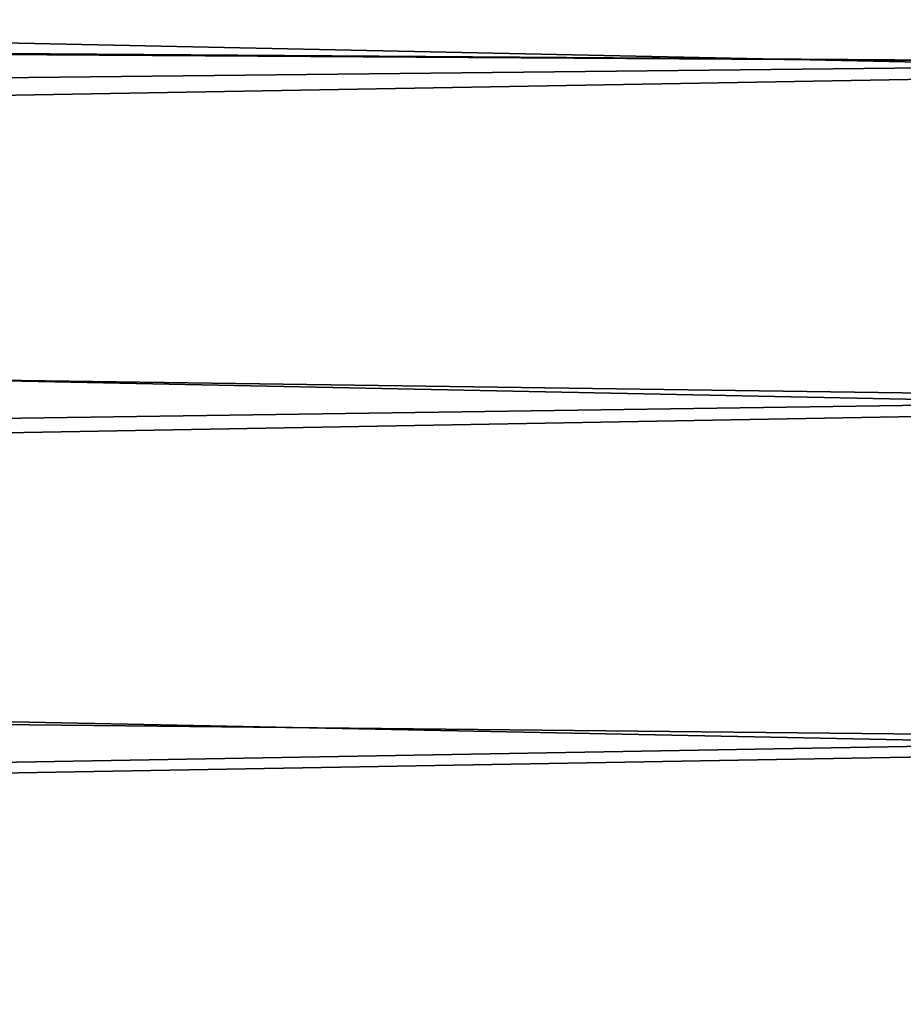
# Model space of a CAD drawing. Header units: millimetres. Extents: x -161 to 161, y -94 to 1149.
# Tile 672 of 1056: x 157.51 to 159.35, y -64.96 to -62.91. Entities that reach past the tile are written whole.
import ezdxf

# ---------------------------------------------------------------- set-up
doc = ezdxf.new("R2010")
doc.units = ezdxf.units.MM
doc.header["$LTSCALE"] = 81.481481
doc.layers.add('381', color=7, linetype='CONTINUOUS')

msp = doc.modelspace()

# ---------------------------------------------------------------- linework, layer by layer
at = {"layer": '381', "color": 7, "linetype": 'CONTINUOUS', "true_color": 0xaaaaaa}
for points in [[(149.3623, -62.9008, 21.547), (149.0824, -62.9218, 21.5418), (160.3087, -62.3186, 21.683), (149.3623, -62.9008, 21.547)], [(160.3087, -62.3186, 21.683), (149.0824, -62.9218, 21.5418), (160.3087, -63.002, 21.5217), (160.3087, -62.3186, 21.683)], [(160.3087, -63.0188, -21.6174), (141.9013, -62.6307, -21.7123), (160.3087, -62.3328, -21.7799), (160.3087, -63.0188, -21.6174)], [(141.8174, -63.3437, -21.5323), (141.9013, -62.6307, -21.7123), (160.3087, -63.0188, -21.6174), (141.8174, -63.3437, -21.5323)], [(149.0824, -62.9218, 21.5418), (148.8, -62.9291, 21.54), (160.3087, -63.002, 21.5217), (149.0824, -62.9218, 21.5418)], [(148.8, -62.9291, 21.54), (131.8, -63.3091, 21.4418), (160.3087, -63.002, 21.5217), (148.8, -62.9291, 21.54)], [(160.3087, -63.002, 21.5217), (131.8, -63.3091, 21.4418), (160.3087, -63.7005, 21.333), (160.3087, -63.002, 21.5217)], [(160.3087, -63.7199, -21.4274), (141.8174, -63.3437, -21.5323), (160.3087, -63.0188, -21.6174), (160.3087, -63.7199, -21.4274)], [(131.8, -63.3091, 21.4418), (131.8, -64.1087, 21.2114), (160.3087, -63.7005, 21.333), (131.8, -63.3091, 21.4418)], [(141.7223, -64.0531, -21.3283), (141.8174, -63.3437, -21.5323), (160.3087, -63.7199, -21.4274), (141.7223, -64.0531, -21.3283)], [(160.3087, -63.7005, 21.333), (131.8, -64.1087, 21.2114), (160.3087, -64.4072, 21.117), (160.3087, -63.7005, 21.333)], [(160.3087, -64.4291, -21.2099), (141.7223, -64.0531, -21.3283), (160.3087, -63.7199, -21.4274), (160.3087, -64.4291, -21.2099)], [(141.616, -64.7576, -21.1004), (141.7223, -64.0531, -21.3283), (160.3087, -64.4291, -21.2099), (141.616, -64.7576, -21.1004)], [(131.8, -64.1087, 21.2114), (131.8, -64.8991, 20.9513), (160.3087, -64.4072, 21.117), (131.8, -64.1087, 21.2114)], [(160.3087, -64.4072, 21.117), (131.8, -64.8991, 20.9513), (160.3087, -65.1197, 20.8728), (160.3087, -64.4072, 21.117)], [(160.3087, -65.1438, -20.964), (141.616, -64.7576, -21.1004), (160.3087, -64.4291, -21.2099), (160.3087, -65.1438, -20.964)], [(141.4985, -65.455, -20.8485), (141.616, -64.7576, -21.1004), (160.3087, -65.1438, -20.964), (141.4985, -65.455, -20.8485)], [(131.8, -64.8991, 20.9513), (131.8, -65.6793, 20.6618), (160.3087, -65.1197, 20.8728), (131.8, -64.8991, 20.9513)]]:
    msp.add_3dface(points, dxfattribs=at)

doc.saveas('drawing.dxf')
